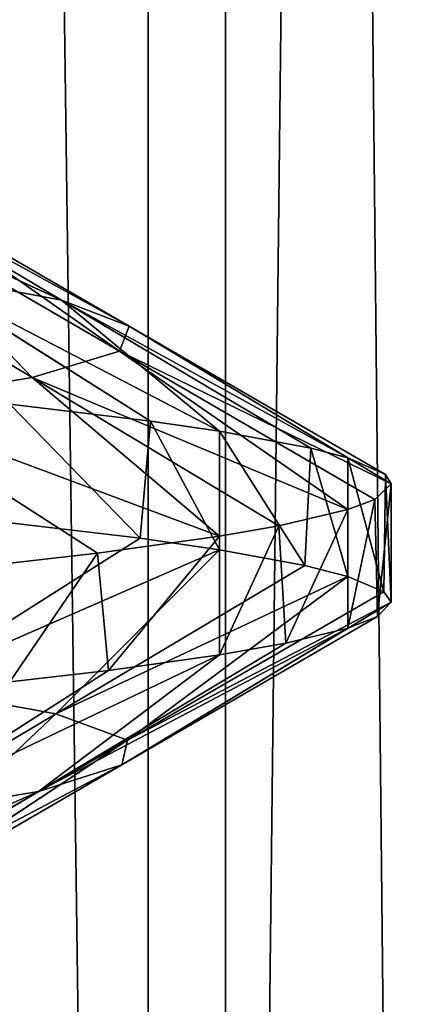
# Model space of a CAD drawing. Extents: x 23.4 to 34.4, y 0.2 to 38.3.
# Tile 440 of 595: x 29.1978 to 29.2395, y 25.5911 to 25.6949. Entities that reach past the tile are written whole.
import ezdxf

# ---------------------------------------------------------------- set-up
doc = ezdxf.new("R2010")
doc.units = 0
doc.header["$LTSCALE"] = 2.54
doc.layers.get('0').update_dxf_attribs({"color": 13, "linetype": 'CONTINUOUS'})

# ---------------------------------------------------------------- blocks, each defined once
blk = doc.blocks.new('SZCZOTKA_DO_WC_MOURO_-_WOL')
at = {"color": 0}
for p, q in [((29.21949, 24.446, 4.77916), (29.18235, 27.1835, 4.82534)), ((29.21949, 24.446, 4.77916), (29.18235, 27.1835, 4.82534)), ((29.21134, 27.1835, 4.38921), (29.21134, 24.446, 4.38921)), ((29.21134, 24.446, 4.38921), (29.24204, 27.1835, 4.43991)), ((29.21134, 24.446, 4.38921), (29.24204, 27.1835, 4.43991)), ((29.21134, 27.1835, 4.38921), (29.21134, 24.446, 4.38921)), ((29.24804, 24.446, 4.72722), (29.21949, 27.1835, 4.77916)), ((29.24804, 24.446, 4.72722), (29.21949, 27.1835, 4.77916)), ((29.21949, 24.446, 4.77916), (29.21949, 27.1835, 4.77916)), ((29.21949, 24.446, 4.77916), (29.21949, 27.1835, 4.77916)), ((29.20221, 25.66536, 4.52566), (29.16205, 25.68385, 4.49104)), ((29.20221, 25.66536, 4.52566), (29.16205, 25.68385, 4.49104)), ((29.20934, 25.6626, 4.57252), (29.17591, 25.68098, 4.53204)), ((29.20221, 25.66536, 4.52566), (29.17591, 25.68098, 4.53204)), ((29.20934, 25.6626, 4.57252), (29.17591, 25.68098, 4.53204)), ((29.20221, 25.66536, 4.52566), (29.17591, 25.68098, 4.53204)), ((29.20833, 25.65997, 4.6192), (29.18233, 25.67823, 4.57426)), ((29.20934, 25.6626, 4.57252), (29.18233, 25.67823, 4.57426)), ((29.20833, 25.65997, 4.6192), (29.18233, 25.67823, 4.57426)), ((29.20934, 25.6626, 4.57252), (29.18233, 25.67823, 4.57426)), ((29.19913, 25.65718, 4.66593), (29.18143, 25.6756, 4.6163)), ((29.20833, 25.65997, 4.6192), (29.18143, 25.6756, 4.6163)), ((29.19913, 25.65718, 4.66593), (29.18143, 25.6756, 4.6163)), ((29.20833, 25.65997, 4.6192), (29.18143, 25.6756, 4.6163)), ((29.19913, 25.65718, 4.66593), (29.17313, 25.67281, 4.6584)), ((29.19913, 25.65718, 4.66593), (29.17313, 25.67281, 4.6584)), ((29.21159, 25.6526, 4.46926), (29.18682, 25.66823, 4.48015)), ((29.18682, 25.66823, 4.48015), (29.21887, 25.65154, 4.48739)), ((29.18682, 25.66823, 4.48015), (29.21887, 25.65154, 4.48739)), ((29.18682, 25.66823, 4.48015), (29.20221, 25.66536, 4.52566)), ((29.18682, 25.66823, 4.48015), (29.20221, 25.66536, 4.52566)), ((29.21159, 25.6526, 4.46926), (29.18682, 25.66823, 4.48015)), ((29.22851, 25.64973, 4.51928), (29.20221, 25.66536, 4.52566)), ((29.20221, 25.66536, 4.52566), (29.23241, 25.64872, 4.5379)), ((29.20221, 25.66536, 4.52566), (29.23241, 25.64872, 4.5379)), ((29.20221, 25.66536, 4.52566), (29.20934, 25.6626, 4.57252)), ((29.20221, 25.66536, 4.52566), (29.20934, 25.6626, 4.57252)), ((29.21887, 25.65154, 4.48739), (29.20221, 25.66536, 4.52566)), ((29.22851, 25.64973, 4.51928), (29.20221, 25.66536, 4.52566)), ((29.21887, 25.65154, 4.48739), (29.20221, 25.66536, 4.52566)), ((29.20934, 25.6626, 4.57252), (29.20833, 25.65997, 4.6192)), ((29.20934, 25.6626, 4.57252), (29.20833, 25.65997, 4.6192)), ((29.23635, 25.64698, 4.57079), (29.20934, 25.6626, 4.57252)), ((29.20934, 25.6626, 4.57252), (29.23696, 25.646, 4.59)), ((29.20934, 25.6626, 4.57252), (29.23696, 25.646, 4.59)), ((29.23241, 25.64872, 4.5379), (29.20934, 25.6626, 4.57252)), ((29.23635, 25.64698, 4.57079), (29.20934, 25.6626, 4.57252)), ((29.23241, 25.64872, 4.5379), (29.20934, 25.6626, 4.57252)), ((29.20833, 25.65997, 4.6192), (29.19913, 25.65718, 4.66593)), ((29.20833, 25.65997, 4.6192), (29.19913, 25.65718, 4.66593)), ((29.23524, 25.64435, 4.62209), (29.20833, 25.65997, 4.6192)), ((29.20833, 25.65997, 4.6192), (29.23241, 25.64328, 4.64209)), ((29.20833, 25.65997, 4.6192), (29.23241, 25.64328, 4.64209)), ((29.23696, 25.646, 4.59), (29.20833, 25.65997, 4.6192)), ((29.23524, 25.64435, 4.62209), (29.20833, 25.65997, 4.6192)), ((29.23696, 25.646, 4.59), (29.20833, 25.65997, 4.6192)), ((29.19913, 25.65718, 4.66593), (29.18173, 25.6543, 4.71076)), ((29.19913, 25.65718, 4.66593), (29.18173, 25.6543, 4.71076)), ((29.22512, 25.64156, 4.67346), (29.19913, 25.65718, 4.66593)), ((29.19913, 25.65718, 4.66593), (29.21887, 25.64046, 4.69261)), ((29.19913, 25.65718, 4.66593), (29.21887, 25.64046, 4.69261)), ((29.23241, 25.64328, 4.64209), (29.19913, 25.65718, 4.66593)), ((29.22512, 25.64156, 4.67346), (29.19913, 25.65718, 4.66593)), ((29.23241, 25.64328, 4.64209), (29.19913, 25.65718, 4.66593)), ((29.206, 25.63868, 4.72274), (29.18173, 25.6543, 4.71076)), ((29.21887, 25.64046, 4.69261), (29.18173, 25.6543, 4.71076)), ((29.206, 25.63868, 4.72274), (29.18173, 25.6543, 4.71076)), ((29.21887, 25.64046, 4.69261), (29.18173, 25.6543, 4.71076)), ((29.19677, 25.65438, 4.44), (29.21052, 25.64025, 4.46684)), ((29.19677, 25.65438, 4.44), (29.21052, 25.64025, 4.46684)), ((29.19677, 25.65438, 4.44), (29.21159, 25.6526, 4.46926)), ((29.19677, 25.65438, 4.44), (29.21159, 25.6526, 4.46926)), ((29.21159, 25.6526, 4.46926), (29.21052, 25.64025, 4.46684)), ((29.21159, 25.6526, 4.46926), (29.21052, 25.64025, 4.46684)), ((29.21159, 25.6526, 4.46926), (29.21887, 25.63904, 4.48739)), ((29.21159, 25.6526, 4.46926), (29.21887, 25.63904, 4.48739)), ((29.21159, 25.6526, 4.46926), (29.21887, 25.65154, 4.48739)), ((29.21159, 25.6526, 4.46926), (29.21887, 25.65154, 4.48739)), ((29.21887, 25.65154, 4.48739), (29.21887, 25.63904, 4.48739)), ((29.21887, 25.65154, 4.48739), (29.21887, 25.63904, 4.48739)), ((29.21887, 25.65154, 4.48739), (29.22788, 25.63737, 4.51673)), ((29.21887, 25.65154, 4.48739), (29.22788, 25.63737, 4.51673)), ((29.21887, 25.65154, 4.48739), (29.22851, 25.64973, 4.51928)), ((29.21887, 25.65154, 4.48739), (29.22851, 25.64973, 4.51928)), ((29.22851, 25.64973, 4.51928), (29.22788, 25.63737, 4.51673)), ((29.22851, 25.64973, 4.51928), (29.22788, 25.63737, 4.51673)), ((29.22851, 25.64973, 4.51928), (29.23241, 25.63622, 4.5379)), ((29.22851, 25.64973, 4.51928), (29.23241, 25.63622, 4.5379)), ((29.22851, 25.64973, 4.51928), (29.23241, 25.64872, 4.5379)), ((29.22851, 25.64973, 4.51928), (29.23241, 25.64872, 4.5379)), ((29.23241, 25.64872, 4.5379), (29.23241, 25.63622, 4.5379)), ((29.23241, 25.64872, 4.5379), (29.23241, 25.63622, 4.5379)), ((29.23241, 25.64872, 4.5379), (29.23617, 25.63461, 4.56822)), ((29.23241, 25.64872, 4.5379), (29.23617, 25.63461, 4.56822)), ((29.23241, 25.64872, 4.5379), (29.23635, 25.64698, 4.57079)), ((29.23241, 25.64872, 4.5379), (29.23635, 25.64698, 4.57079)), ((29.23635, 25.64698, 4.57079), (29.23617, 25.63461, 4.56822)), ((29.23635, 25.64698, 4.57079), (29.23617, 25.63461, 4.56822)), ((29.23635, 25.64698, 4.57079), (29.23696, 25.6335, 4.59)), ((29.23635, 25.64698, 4.57079), (29.23696, 25.6335, 4.59)), ((29.23635, 25.64698, 4.57079), (29.23696, 25.646, 4.59)), ((29.23635, 25.64698, 4.57079), (29.23696, 25.646, 4.59)), ((29.23696, 25.646, 4.59), (29.23524, 25.64435, 4.62209)), ((29.23696, 25.646, 4.59), (29.23524, 25.64435, 4.62209)), ((29.23696, 25.646, 4.59), (29.23551, 25.63199, 4.61951)), ((29.23696, 25.646, 4.59), (29.23551, 25.63199, 4.61951)), ((29.23696, 25.646, 4.59), (29.23696, 25.6335, 4.59)), ((29.23696, 25.646, 4.59), (29.23696, 25.6335, 4.59)), ((29.23524, 25.64435, 4.62209), (29.23241, 25.63078, 4.64209)), ((29.23524, 25.64435, 4.62209), (29.23241, 25.63078, 4.64209)), ((29.23524, 25.64435, 4.62209), (29.23241, 25.64328, 4.64209)), ((29.23524, 25.64435, 4.62209), (29.23241, 25.64328, 4.64209)), ((29.23524, 25.64435, 4.62209), (29.23551, 25.63199, 4.61951)), ((29.23524, 25.64435, 4.62209), (29.23551, 25.63199, 4.61951)), ((29.23241, 25.64328, 4.64209), (29.22512, 25.64156, 4.67346)), ((29.23241, 25.64328, 4.64209), (29.22512, 25.64156, 4.67346)), ((29.23241, 25.64328, 4.64209), (29.22585, 25.6292, 4.67092)), ((29.23241, 25.64328, 4.64209), (29.22585, 25.6292, 4.67092)), ((29.23241, 25.64328, 4.64209), (29.23241, 25.63078, 4.64209)), ((29.23241, 25.64328, 4.64209), (29.23241, 25.63078, 4.64209)), ((29.21052, 25.64025, 4.46684), (29.19677, 25.64188, 4.44)), ((29.21052, 25.64025, 4.46684), (29.19677, 25.64188, 4.44)), ((29.22512, 25.64156, 4.67346), (29.21887, 25.62796, 4.69261)), ((29.22512, 25.64156, 4.67346), (29.21887, 25.62796, 4.69261)), ((29.22512, 25.64156, 4.67346), (29.21887, 25.64046, 4.69261)), ((29.22512, 25.64156, 4.67346), (29.21887, 25.64046, 4.69261)), ((29.22512, 25.64156, 4.67346), (29.22585, 25.6292, 4.67092)), ((29.22512, 25.64156, 4.67346), (29.22585, 25.6292, 4.67092)), ((29.21052, 25.64025, 4.46684), (29.18584, 25.62462, 4.47795)), ((29.21052, 25.64025, 4.46684), (29.18584, 25.62462, 4.47795)), ((29.21887, 25.64046, 4.69261), (29.206, 25.63868, 4.72274)), ((29.21887, 25.64046, 4.69261), (29.206, 25.63868, 4.72274)), ((29.21887, 25.64046, 4.69261), (29.20716, 25.62632, 4.72036)), ((29.21887, 25.64046, 4.69261), (29.20716, 25.62632, 4.72036)), ((29.21887, 25.63904, 4.48739), (29.21052, 25.64025, 4.46684)), ((29.21887, 25.63904, 4.48739), (29.21052, 25.64025, 4.46684)), ((29.21887, 25.64046, 4.69261), (29.21887, 25.62796, 4.69261)), ((29.21887, 25.64046, 4.69261), (29.21887, 25.62796, 4.69261)), ((29.18584, 25.62462, 4.47795), (29.21887, 25.63904, 4.48739)), ((29.18584, 25.62462, 4.47795), (29.21887, 25.63904, 4.48739)), ((29.206, 25.63868, 4.72274), (29.19677, 25.62512, 4.74)), ((29.206, 25.63868, 4.72274), (29.19677, 25.62512, 4.74)), ((29.206, 25.63868, 4.72274), (29.19677, 25.63762, 4.74)), ((29.206, 25.63868, 4.72274), (29.19677, 25.63762, 4.74)), ((29.21887, 25.63904, 4.48739), (29.20164, 25.62175, 4.52334)), ((29.21887, 25.63904, 4.48739), (29.20164, 25.62175, 4.52334)), ((29.206, 25.63868, 4.72274), (29.20716, 25.62632, 4.72036)), ((29.206, 25.63868, 4.72274), (29.20716, 25.62632, 4.72036)), ((29.22788, 25.63737, 4.51673), (29.21887, 25.63904, 4.48739)), ((29.22788, 25.63737, 4.51673), (29.21887, 25.63904, 4.48739)), ((29.22788, 25.63737, 4.51673), (29.20164, 25.62175, 4.52334)), ((29.22788, 25.63737, 4.51673), (29.20164, 25.62175, 4.52334)), ((29.23241, 25.63622, 4.5379), (29.22788, 25.63737, 4.51673)), ((29.23241, 25.63622, 4.5379), (29.22788, 25.63737, 4.51673)), ((29.20164, 25.62175, 4.52334), (29.23241, 25.63622, 4.5379)), ((29.20164, 25.62175, 4.52334), (29.23241, 25.63622, 4.5379)), ((29.23241, 25.63622, 4.5379), (29.20918, 25.61898, 4.57018)), ((29.23241, 25.63622, 4.5379), (29.20918, 25.61898, 4.57018)), ((29.23617, 25.63461, 4.56822), (29.23241, 25.63622, 4.5379)), ((29.23617, 25.63461, 4.56822), (29.23241, 25.63622, 4.5379)), ((29.23617, 25.63461, 4.56822), (29.20918, 25.61898, 4.57018)), ((29.23617, 25.63461, 4.56822), (29.20918, 25.61898, 4.57018)), ((29.23696, 25.6335, 4.59), (29.23617, 25.63461, 4.56822)), ((29.23696, 25.6335, 4.59), (29.23617, 25.63461, 4.56822)), ((29.23696, 25.6335, 4.59), (29.20858, 25.61636, 4.61685)), ((29.23696, 25.6335, 4.59), (29.20858, 25.61636, 4.61685)), ((29.20918, 25.61898, 4.57018), (29.23696, 25.6335, 4.59)), ((29.20918, 25.61898, 4.57018), (29.23696, 25.6335, 4.59)), ((29.23551, 25.63199, 4.61951), (29.23696, 25.6335, 4.59)), ((29.23551, 25.63199, 4.61951), (29.23696, 25.6335, 4.59)), ((29.23551, 25.63199, 4.61951), (29.20858, 25.61636, 4.61685)), ((29.23551, 25.63199, 4.61951), (29.20858, 25.61636, 4.61685)), ((29.23241, 25.63078, 4.64209), (29.23551, 25.63199, 4.61951)), ((29.23241, 25.63078, 4.64209), (29.23551, 25.63199, 4.61951)), ((29.23241, 25.63078, 4.64209), (29.19979, 25.61357, 4.66362)), ((29.23241, 25.63078, 4.64209), (29.19979, 25.61357, 4.66362)), ((29.20858, 25.61636, 4.61685), (29.23241, 25.63078, 4.64209)), ((29.20858, 25.61636, 4.61685), (29.23241, 25.63078, 4.64209)), ((29.22585, 25.6292, 4.67092), (29.23241, 25.63078, 4.64209)), ((29.22585, 25.6292, 4.67092), (29.23241, 25.63078, 4.64209)), ((29.22585, 25.6292, 4.67092), (29.19979, 25.61357, 4.66362)), ((29.22585, 25.6292, 4.67092), (29.19979, 25.61357, 4.66362)), ((29.21887, 25.62796, 4.69261), (29.22585, 25.6292, 4.67092)), ((29.21887, 25.62796, 4.69261), (29.22585, 25.6292, 4.67092)), ((29.21887, 25.62796, 4.69261), (29.18279, 25.6107, 4.7086)), ((29.21887, 25.62796, 4.69261), (29.18279, 25.6107, 4.7086)), ((29.19979, 25.61357, 4.66362), (29.21887, 25.62796, 4.69261)), ((29.19979, 25.61357, 4.66362), (29.21887, 25.62796, 4.69261)), ((29.20716, 25.62632, 4.72036), (29.21887, 25.62796, 4.69261)), ((29.20716, 25.62632, 4.72036), (29.21887, 25.62796, 4.69261)), ((29.20716, 25.62632, 4.72036), (29.18279, 25.6107, 4.7086)), ((29.20716, 25.62632, 4.72036), (29.18279, 25.6107, 4.7086)), ((29.19677, 25.62512, 4.74), (29.20716, 25.62632, 4.72036)), ((29.19677, 25.62512, 4.74), (29.20716, 25.62632, 4.72036)), ((29.20164, 25.62175, 4.52334), (29.18584, 25.62462, 4.47795)), ((29.20164, 25.62175, 4.52334), (29.18584, 25.62462, 4.47795)), ((29.20164, 25.62175, 4.52334), (29.17539, 25.60612, 4.52995)), ((29.20164, 25.62175, 4.52334), (29.17539, 25.60612, 4.52995)), ((29.20164, 25.62175, 4.52334), (29.18219, 25.60336, 4.57215)), ((29.20164, 25.62175, 4.52334), (29.18219, 25.60336, 4.57215)), ((29.20918, 25.61898, 4.57018), (29.20164, 25.62175, 4.52334)), ((29.20918, 25.61898, 4.57018), (29.20164, 25.62175, 4.52334)), ((29.20918, 25.61898, 4.57018), (29.18164, 25.60074, 4.61419)), ((29.20918, 25.61898, 4.57018), (29.18164, 25.60074, 4.61419)), ((29.20918, 25.61898, 4.57018), (29.18219, 25.60336, 4.57215)), ((29.20918, 25.61898, 4.57018), (29.18219, 25.60336, 4.57215)), ((29.20858, 25.61636, 4.61685), (29.20918, 25.61898, 4.57018)), ((29.20858, 25.61636, 4.61685), (29.20918, 25.61898, 4.57018)), ((29.20858, 25.61636, 4.61685), (29.17372, 25.59795, 4.65632)), ((29.20858, 25.61636, 4.61685), (29.17372, 25.59795, 4.65632)), ((29.20858, 25.61636, 4.61685), (29.18164, 25.60074, 4.61419)), ((29.20858, 25.61636, 4.61685), (29.18164, 25.60074, 4.61419)), ((29.19979, 25.61357, 4.66362), (29.20858, 25.61636, 4.61685)), ((29.19979, 25.61357, 4.66362), (29.20858, 25.61636, 4.61685)), ((29.19979, 25.61357, 4.66362), (29.15841, 25.59507, 4.69684)), ((29.19979, 25.61357, 4.66362), (29.15841, 25.59507, 4.69684)), ((29.19979, 25.61357, 4.66362), (29.17372, 25.59795, 4.65632)), ((29.19979, 25.61357, 4.66362), (29.17372, 25.59795, 4.65632)), ((29.18279, 25.6107, 4.7086), (29.19979, 25.61357, 4.66362)), ((29.18279, 25.6107, 4.7086), (29.19979, 25.61357, 4.66362))]:
    blk.add_line(p, q, dxfattribs=at)
mesh = blk.add_polyface(dxfattribs=at)
corners = [(34.43696, 37.7835, 8.99), (23.43696, 0.7835, 8.99), (23.43696, 37.7835, 8.99)]
mesh.append_faces([[corners[k] for k in face] for face in [(0, 1, 2)]], dxfattribs={"color": 0})
mesh = blk.add_polyface(dxfattribs=at)
corners = [(34.43696, 37.7835, 8.99), (33.93696, 0.2835, 8.99), (23.43696, 0.7835, 8.99)]
mesh.append_faces([[corners[k] for k in face] for face in [(0, 1, 2)]], dxfattribs={"color": 0})
mesh = blk.add_polyface(dxfattribs=at)
corners = [(34.43696, 37.7835, 9.19), (23.43696, 37.7835, 9.19), (34.43696, 0.7835, 9.19)]
mesh.append_faces([[corners[k] for k in face] for face in [(0, 1, 2)]], dxfattribs={"color": 0})
mesh = blk.add_polyface(dxfattribs=at)
corners = [(34.43696, 0.7835, 9.19), (23.43696, 37.7835, 9.19), (23.43696, 0.7835, 9.19)]
mesh.append_faces([[corners[k] for k in face] for face in [(0, 1, 2)]], dxfattribs={"color": 0})
mesh = blk.add_polyface(dxfattribs=at)
corners = [(29.25984, 24.4335, 3.85805), (29.12784, 24.4335, 3.8131), (29.25984, 36.3335, 3.85805)]
mesh.append_faces([[corners[k] for k in face] for face in [(0, 1, 2)]], dxfattribs={"color": 0})
mesh = blk.add_polyface(dxfattribs=at)
corners = [(29.25984, 36.3335, 3.85805), (29.12784, 24.4335, 3.8131), (29.12784, 36.3335, 3.8131)]
mesh.append_faces([[corners[k] for k in face] for face in [(0, 1, 2)]], dxfattribs={"color": 0})
mesh = blk.add_polyface(dxfattribs=at)
corners = [(29.29012, 24.4335, 5.30783), (29.16011, 36.3335, 5.35825), (29.16011, 24.4335, 5.35825)]
mesh.append_faces([[corners[k] for k in face] for face in [(0, 1, 2)]], dxfattribs={"color": 0})
mesh = blk.add_polyface(dxfattribs=at)
corners = [(29.29012, 36.3335, 5.30783), (29.16011, 36.3335, 5.35825), (29.29012, 24.4335, 5.30783)]
mesh.append_faces([[corners[k] for k in face] for face in [(0, 1, 2)]], dxfattribs={"color": 0})
mesh = blk.add_polyface(dxfattribs=at)
corners = [(29.17231, 27.1835, 4.34462), (29.17231, 24.446, 4.34462), (29.21134, 27.1835, 4.38921)]
mesh.append_faces([[corners[k] for k in face] for face in [(0, 1, 2)]], dxfattribs={"color": 0})
mesh = blk.add_polyface(dxfattribs=at)
corners = [(29.21134, 27.1835, 4.38921), (29.17231, 24.446, 4.34462), (29.21134, 24.446, 4.38921)]
mesh.append_faces([[corners[k] for k in face] for face in [(0, 1, 2)]], dxfattribs={"color": 0})
mesh = blk.add_polyface(dxfattribs=at)
corners = [(29.21949, 27.1835, 4.77916), (29.21949, 24.446, 4.77916), (29.18235, 27.1835, 4.82534)]
mesh.append_faces([[corners[k] for k in face] for face in [(0, 1, 2)]], dxfattribs={"color": 0})
mesh = blk.add_polyface(dxfattribs=at)
corners = [(29.18235, 27.1835, 4.82534), (29.21949, 24.446, 4.77916), (29.18235, 24.446, 4.82534)]
mesh.append_faces([[corners[k] for k in face] for face in [(0, 1, 2)]], dxfattribs={"color": 0})
mesh = blk.add_polyface(dxfattribs=at)
corners = [(29.21134, 27.1835, 4.38921), (29.21134, 24.446, 4.38921), (29.24204, 27.1835, 4.43991)]
mesh.append_faces([[corners[k] for k in face] for face in [(0, 1, 2)]], dxfattribs={"color": 0})
mesh = blk.add_polyface(dxfattribs=at)
corners = [(29.24204, 27.1835, 4.43991), (29.21134, 24.446, 4.38921), (29.24204, 24.446, 4.43991)]
mesh.append_faces([[corners[k] for k in face] for face in [(0, 1, 2)]], dxfattribs={"color": 0})
mesh = blk.add_polyface(dxfattribs=at)
corners = [(29.24804, 27.1835, 4.72722), (29.24804, 24.446, 4.72722), (29.21949, 27.1835, 4.77916)]
mesh.append_faces([[corners[k] for k in face] for face in [(0, 1, 2)]], dxfattribs={"color": 0})
mesh = blk.add_polyface(dxfattribs=at)
corners = [(29.21949, 27.1835, 4.77916), (29.24804, 24.446, 4.72722), (29.21949, 24.446, 4.77916)]
mesh.append_faces([[corners[k] for k in face] for face in [(0, 1, 2)]], dxfattribs={"color": 0})
mesh = blk.add_polyface(dxfattribs=at)
corners = [(29.17591, 25.68098, 4.53204), (29.20221, 25.66536, 4.52566), (29.16205, 25.68385, 4.49104)]
mesh.append_faces([[corners[k] for k in face] for face in [(0, 1, 2)]], dxfattribs={"color": 0})
mesh = blk.add_polyface(dxfattribs=at)
corners = [(29.20221, 25.66536, 4.52566), (29.18682, 25.66823, 4.48015), (29.16205, 25.68385, 4.49104)]
mesh.append_faces([[corners[k] for k in face] for face in [(0, 1, 2)]], dxfattribs={"color": 0})
mesh = blk.add_polyface(dxfattribs=at)
corners = [(29.18233, 25.67823, 4.57426), (29.20934, 25.6626, 4.57252), (29.17591, 25.68098, 4.53204)]
mesh.append_faces([[corners[k] for k in face] for face in [(0, 1, 2)]], dxfattribs={"color": 0})
mesh = blk.add_polyface(dxfattribs=at)
corners = [(29.20934, 25.6626, 4.57252), (29.20221, 25.66536, 4.52566), (29.17591, 25.68098, 4.53204)]
mesh.append_faces([[corners[k] for k in face] for face in [(0, 1, 2)]], dxfattribs={"color": 0})
mesh = blk.add_polyface(dxfattribs=at)
corners = [(29.20833, 25.65997, 4.6192), (29.18233, 25.67823, 4.57426), (29.18143, 25.6756, 4.6163)]
mesh.append_faces([[corners[k] for k in face] for face in [(0, 1, 2)]], dxfattribs={"color": 0})
mesh = blk.add_polyface(dxfattribs=at)
corners = [(29.20833, 25.65997, 4.6192), (29.20934, 25.6626, 4.57252), (29.18233, 25.67823, 4.57426)]
mesh.append_faces([[corners[k] for k in face] for face in [(0, 1, 2)]], dxfattribs={"color": 0})
mesh = blk.add_polyface(dxfattribs=at)
corners = [(29.19913, 25.65718, 4.66593), (29.18143, 25.6756, 4.6163), (29.17313, 25.67281, 4.6584)]
mesh.append_faces([[corners[k] for k in face] for face in [(0, 1, 2)]], dxfattribs={"color": 0})
mesh = blk.add_polyface(dxfattribs=at)
corners = [(29.19913, 25.65718, 4.66593), (29.20833, 25.65997, 4.6192), (29.18143, 25.6756, 4.6163)]
mesh.append_faces([[corners[k] for k in face] for face in [(0, 1, 2)]], dxfattribs={"color": 0})
mesh = blk.add_polyface(dxfattribs=at)
corners = [(29.18173, 25.6543, 4.71076), (29.19913, 25.65718, 4.66593), (29.17313, 25.67281, 4.6584)]
mesh.append_faces([[corners[k] for k in face] for face in [(0, 1, 2)]], dxfattribs={"color": 0})
mesh = blk.add_polyface(dxfattribs=at)
corners = [(29.21887, 25.65154, 4.48739), (29.21159, 25.6526, 4.46926), (29.18682, 25.66823, 4.48015)]
mesh.append_faces([[corners[k] for k in face] for face in [(0, 1, 2)]], dxfattribs={"color": 0})
mesh = blk.add_polyface(dxfattribs=at)
corners = [(29.20221, 25.66536, 4.52566), (29.21887, 25.65154, 4.48739), (29.18682, 25.66823, 4.48015)]
mesh.append_faces([[corners[k] for k in face] for face in [(0, 1, 2)]], dxfattribs={"color": 0})
mesh = blk.add_polyface(dxfattribs=at)
corners = [(29.18682, 25.66823, 4.48015), (29.21159, 25.6526, 4.46926), (29.19677, 25.65438, 4.44)]
mesh.append_faces([[corners[k] for k in face] for face in [(0, 1, 2)]], dxfattribs={"color": 0})
mesh = blk.add_polyface(dxfattribs=at)
corners = [(29.23241, 25.64872, 4.5379), (29.22851, 25.64973, 4.51928), (29.20221, 25.66536, 4.52566)]
mesh.append_faces([[corners[k] for k in face] for face in [(0, 1, 2)]], dxfattribs={"color": 0})
mesh = blk.add_polyface(dxfattribs=at)
corners = [(29.20934, 25.6626, 4.57252), (29.23241, 25.64872, 4.5379), (29.20221, 25.66536, 4.52566)]
mesh.append_faces([[corners[k] for k in face] for face in [(0, 1, 2)]], dxfattribs={"color": 0})
mesh = blk.add_polyface(dxfattribs=at)
corners = [(29.20221, 25.66536, 4.52566), (29.22851, 25.64973, 4.51928), (29.21887, 25.65154, 4.48739)]
mesh.append_faces([[corners[k] for k in face] for face in [(0, 1, 2)]], dxfattribs={"color": 0})
mesh = blk.add_polyface(dxfattribs=at)
corners = [(29.20833, 25.65997, 4.6192), (29.23696, 25.646, 4.59), (29.20934, 25.6626, 4.57252)]
mesh.append_faces([[corners[k] for k in face] for face in [(0, 1, 2)]], dxfattribs={"color": 0})
mesh = blk.add_polyface(dxfattribs=at)
corners = [(29.23696, 25.646, 4.59), (29.23635, 25.64698, 4.57079), (29.20934, 25.6626, 4.57252)]
mesh.append_faces([[corners[k] for k in face] for face in [(0, 1, 2)]], dxfattribs={"color": 0})
mesh = blk.add_polyface(dxfattribs=at)
corners = [(29.20934, 25.6626, 4.57252), (29.23635, 25.64698, 4.57079), (29.23241, 25.64872, 4.5379)]
mesh.append_faces([[corners[k] for k in face] for face in [(0, 1, 2)]], dxfattribs={"color": 0})
mesh = blk.add_polyface(dxfattribs=at)
corners = [(29.19913, 25.65718, 4.66593), (29.23241, 25.64328, 4.64209), (29.20833, 25.65997, 4.6192)]
mesh.append_faces([[corners[k] for k in face] for face in [(0, 1, 2)]], dxfattribs={"color": 0})
mesh = blk.add_polyface(dxfattribs=at)
corners = [(29.23241, 25.64328, 4.64209), (29.23524, 25.64435, 4.62209), (29.20833, 25.65997, 4.6192)]
mesh.append_faces([[corners[k] for k in face] for face in [(0, 1, 2)]], dxfattribs={"color": 0})
mesh = blk.add_polyface(dxfattribs=at)
corners = [(29.23524, 25.64435, 4.62209), (29.23696, 25.646, 4.59), (29.20833, 25.65997, 4.6192)]
mesh.append_faces([[corners[k] for k in face] for face in [(0, 1, 2)]], dxfattribs={"color": 0})
mesh = blk.add_polyface(dxfattribs=at)
corners = [(29.18173, 25.6543, 4.71076), (29.21887, 25.64046, 4.69261), (29.19913, 25.65718, 4.66593)]
mesh.append_faces([[corners[k] for k in face] for face in [(0, 1, 2)]], dxfattribs={"color": 0})
mesh = blk.add_polyface(dxfattribs=at)
corners = [(29.21887, 25.64046, 4.69261), (29.22512, 25.64156, 4.67346), (29.19913, 25.65718, 4.66593)]
mesh.append_faces([[corners[k] for k in face] for face in [(0, 1, 2)]], dxfattribs={"color": 0})
mesh = blk.add_polyface(dxfattribs=at)
corners = [(29.22512, 25.64156, 4.67346), (29.23241, 25.64328, 4.64209), (29.19913, 25.65718, 4.66593)]
mesh.append_faces([[corners[k] for k in face] for face in [(0, 1, 2)]], dxfattribs={"color": 0})
mesh = blk.add_polyface(dxfattribs=at)
corners = [(29.19677, 25.63762, 4.74), (29.206, 25.63868, 4.72274), (29.18173, 25.6543, 4.71076)]
mesh.append_faces([[corners[k] for k in face] for face in [(0, 1, 2)]], dxfattribs={"color": 0})
mesh = blk.add_polyface(dxfattribs=at)
corners = [(29.206, 25.63868, 4.72274), (29.21887, 25.64046, 4.69261), (29.18173, 25.6543, 4.71076)]
mesh.append_faces([[corners[k] for k in face] for face in [(0, 1, 2)]], dxfattribs={"color": 0})
mesh = blk.add_polyface(dxfattribs=at)
corners = [(29.19677, 25.65438, 4.44), (29.21052, 25.64025, 4.46684), (29.19677, 25.64188, 4.44)]
mesh.append_faces([[corners[k] for k in face] for face in [(0, 1, 2)]], dxfattribs={"color": 0})
mesh = blk.add_polyface(dxfattribs=at)
corners = [(29.19677, 25.65438, 4.44), (29.21159, 25.6526, 4.46926), (29.21052, 25.64025, 4.46684)]
mesh.append_faces([[corners[k] for k in face] for face in [(0, 1, 2)]], dxfattribs={"color": 0})
mesh = blk.add_polyface(dxfattribs=at)
corners = [(29.21159, 25.6526, 4.46926), (29.21887, 25.63904, 4.48739), (29.21052, 25.64025, 4.46684)]
mesh.append_faces([[corners[k] for k in face] for face in [(0, 1, 2)]], dxfattribs={"color": 0})
mesh = blk.add_polyface(dxfattribs=at)
corners = [(29.21159, 25.6526, 4.46926), (29.21887, 25.65154, 4.48739), (29.21887, 25.63904, 4.48739)]
mesh.append_faces([[corners[k] for k in face] for face in [(0, 1, 2)]], dxfattribs={"color": 0})
mesh = blk.add_polyface(dxfattribs=at)
corners = [(29.21887, 25.65154, 4.48739), (29.22788, 25.63737, 4.51673), (29.21887, 25.63904, 4.48739)]
mesh.append_faces([[corners[k] for k in face] for face in [(0, 1, 2)]], dxfattribs={"color": 0})
mesh = blk.add_polyface(dxfattribs=at)
corners = [(29.21887, 25.65154, 4.48739), (29.22851, 25.64973, 4.51928), (29.22788, 25.63737, 4.51673)]
mesh.append_faces([[corners[k] for k in face] for face in [(0, 1, 2)]], dxfattribs={"color": 0})
mesh = blk.add_polyface(dxfattribs=at)
corners = [(29.22851, 25.64973, 4.51928), (29.23241, 25.63622, 4.5379), (29.22788, 25.63737, 4.51673)]
mesh.append_faces([[corners[k] for k in face] for face in [(0, 1, 2)]], dxfattribs={"color": 0})
mesh = blk.add_polyface(dxfattribs=at)
corners = [(29.22851, 25.64973, 4.51928), (29.23241, 25.64872, 4.5379), (29.23241, 25.63622, 4.5379)]
mesh.append_faces([[corners[k] for k in face] for face in [(0, 1, 2)]], dxfattribs={"color": 0})
mesh = blk.add_polyface(dxfattribs=at)
corners = [(29.23241, 25.64872, 4.5379), (29.23617, 25.63461, 4.56822), (29.23241, 25.63622, 4.5379)]
mesh.append_faces([[corners[k] for k in face] for face in [(0, 1, 2)]], dxfattribs={"color": 0})
mesh = blk.add_polyface(dxfattribs=at)
corners = [(29.23241, 25.64872, 4.5379), (29.23635, 25.64698, 4.57079), (29.23617, 25.63461, 4.56822)]
mesh.append_faces([[corners[k] for k in face] for face in [(0, 1, 2)]], dxfattribs={"color": 0})
mesh = blk.add_polyface(dxfattribs=at)
corners = [(29.23635, 25.64698, 4.57079), (29.23696, 25.6335, 4.59), (29.23617, 25.63461, 4.56822)]
mesh.append_faces([[corners[k] for k in face] for face in [(0, 1, 2)]], dxfattribs={"color": 0})
mesh = blk.add_polyface(dxfattribs=at)
corners = [(29.23635, 25.64698, 4.57079), (29.23696, 25.646, 4.59), (29.23696, 25.6335, 4.59)]
mesh.append_faces([[corners[k] for k in face] for face in [(0, 1, 2)]], dxfattribs={"color": 0})
mesh = blk.add_polyface(dxfattribs=at)
corners = [(29.23696, 25.646, 4.59), (29.23524, 25.64435, 4.62209), (29.23551, 25.63199, 4.61951)]
mesh.append_faces([[corners[k] for k in face] for face in [(0, 1, 2)]], dxfattribs={"color": 0})
mesh = blk.add_polyface(dxfattribs=at)
corners = [(29.23696, 25.646, 4.59), (29.23551, 25.63199, 4.61951), (29.23696, 25.6335, 4.59)]
mesh.append_faces([[corners[k] for k in face] for face in [(0, 1, 2)]], dxfattribs={"color": 0})
mesh = blk.add_polyface(dxfattribs=at)
corners = [(29.23524, 25.64435, 4.62209), (29.23241, 25.63078, 4.64209), (29.23551, 25.63199, 4.61951)]
mesh.append_faces([[corners[k] for k in face] for face in [(0, 1, 2)]], dxfattribs={"color": 0})
mesh = blk.add_polyface(dxfattribs=at)
corners = [(29.23524, 25.64435, 4.62209), (29.23241, 25.64328, 4.64209), (29.23241, 25.63078, 4.64209)]
mesh.append_faces([[corners[k] for k in face] for face in [(0, 1, 2)]], dxfattribs={"color": 0})
mesh = blk.add_polyface(dxfattribs=at)
corners = [(29.23241, 25.64328, 4.64209), (29.22512, 25.64156, 4.67346), (29.22585, 25.6292, 4.67092)]
mesh.append_faces([[corners[k] for k in face] for face in [(0, 1, 2)]], dxfattribs={"color": 0})
mesh = blk.add_polyface(dxfattribs=at)
corners = [(29.23241, 25.64328, 4.64209), (29.22585, 25.6292, 4.67092), (29.23241, 25.63078, 4.64209)]
mesh.append_faces([[corners[k] for k in face] for face in [(0, 1, 2)]], dxfattribs={"color": 0})
mesh = blk.add_polyface(dxfattribs=at)
corners = [(29.18584, 25.62462, 4.47795), (29.19677, 25.64188, 4.44), (29.21052, 25.64025, 4.46684)]
mesh.append_faces([[corners[k] for k in face] for face in [(0, 1, 2)]], dxfattribs={"color": 0})
mesh = blk.add_polyface(dxfattribs=at)
corners = [(29.22512, 25.64156, 4.67346), (29.21887, 25.62796, 4.69261), (29.22585, 25.6292, 4.67092)]
mesh.append_faces([[corners[k] for k in face] for face in [(0, 1, 2)]], dxfattribs={"color": 0})
mesh = blk.add_polyface(dxfattribs=at)
corners = [(29.22512, 25.64156, 4.67346), (29.21887, 25.64046, 4.69261), (29.21887, 25.62796, 4.69261)]
mesh.append_faces([[corners[k] for k in face] for face in [(0, 1, 2)]], dxfattribs={"color": 0})
mesh = blk.add_polyface(dxfattribs=at)
corners = [(29.21887, 25.63904, 4.48739), (29.18584, 25.62462, 4.47795), (29.21052, 25.64025, 4.46684)]
mesh.append_faces([[corners[k] for k in face] for face in [(0, 1, 2)]], dxfattribs={"color": 0})
mesh = blk.add_polyface(dxfattribs=at)
corners = [(29.21887, 25.64046, 4.69261), (29.206, 25.63868, 4.72274), (29.20716, 25.62632, 4.72036)]
mesh.append_faces([[corners[k] for k in face] for face in [(0, 1, 2)]], dxfattribs={"color": 0})
mesh = blk.add_polyface(dxfattribs=at)
corners = [(29.21887, 25.64046, 4.69261), (29.20716, 25.62632, 4.72036), (29.21887, 25.62796, 4.69261)]
mesh.append_faces([[corners[k] for k in face] for face in [(0, 1, 2)]], dxfattribs={"color": 0})
mesh = blk.add_polyface(dxfattribs=at)
corners = [(29.20164, 25.62175, 4.52334), (29.18584, 25.62462, 4.47795), (29.21887, 25.63904, 4.48739)]
mesh.append_faces([[corners[k] for k in face] for face in [(0, 1, 2)]], dxfattribs={"color": 0})
mesh = blk.add_polyface(dxfattribs=at)
corners = [(29.206, 25.63868, 4.72274), (29.19677, 25.62512, 4.74), (29.20716, 25.62632, 4.72036)]
mesh.append_faces([[corners[k] for k in face] for face in [(0, 1, 2)]], dxfattribs={"color": 0})
mesh = blk.add_polyface(dxfattribs=at)
corners = [(29.206, 25.63868, 4.72274), (29.19677, 25.63762, 4.74), (29.19677, 25.62512, 4.74)]
mesh.append_faces([[corners[k] for k in face] for face in [(0, 1, 2)]], dxfattribs={"color": 0})
mesh = blk.add_polyface(dxfattribs=at)
corners = [(29.20164, 25.62175, 4.52334), (29.21887, 25.63904, 4.48739), (29.22788, 25.63737, 4.51673)]
mesh.append_faces([[corners[k] for k in face] for face in [(0, 1, 2)]], dxfattribs={"color": 0})
mesh = blk.add_polyface(dxfattribs=at)
corners = [(29.23241, 25.63622, 4.5379), (29.20164, 25.62175, 4.52334), (29.22788, 25.63737, 4.51673)]
mesh.append_faces([[corners[k] for k in face] for face in [(0, 1, 2)]], dxfattribs={"color": 0})
mesh = blk.add_polyface(dxfattribs=at)
corners = [(29.20918, 25.61898, 4.57018), (29.20164, 25.62175, 4.52334), (29.23241, 25.63622, 4.5379)]
mesh.append_faces([[corners[k] for k in face] for face in [(0, 1, 2)]], dxfattribs={"color": 0})
mesh = blk.add_polyface(dxfattribs=at)
corners = [(29.20918, 25.61898, 4.57018), (29.23241, 25.63622, 4.5379), (29.23617, 25.63461, 4.56822)]
mesh.append_faces([[corners[k] for k in face] for face in [(0, 1, 2)]], dxfattribs={"color": 0})
mesh = blk.add_polyface(dxfattribs=at)
corners = [(29.23696, 25.6335, 4.59), (29.20918, 25.61898, 4.57018), (29.23617, 25.63461, 4.56822)]
mesh.append_faces([[corners[k] for k in face] for face in [(0, 1, 2)]], dxfattribs={"color": 0})
mesh = blk.add_polyface(dxfattribs=at)
corners = [(29.20858, 25.61636, 4.61685), (29.20918, 25.61898, 4.57018), (29.23696, 25.6335, 4.59)]
mesh.append_faces([[corners[k] for k in face] for face in [(0, 1, 2)]], dxfattribs={"color": 0})
mesh = blk.add_polyface(dxfattribs=at)
corners = [(29.23551, 25.63199, 4.61951), (29.20858, 25.61636, 4.61685), (29.23696, 25.6335, 4.59)]
mesh.append_faces([[corners[k] for k in face] for face in [(0, 1, 2)]], dxfattribs={"color": 0})
mesh = blk.add_polyface(dxfattribs=at)
corners = [(29.23241, 25.63078, 4.64209), (29.20858, 25.61636, 4.61685), (29.23551, 25.63199, 4.61951)]
mesh.append_faces([[corners[k] for k in face] for face in [(0, 1, 2)]], dxfattribs={"color": 0})
mesh = blk.add_polyface(dxfattribs=at)
corners = [(29.19979, 25.61357, 4.66362), (29.20858, 25.61636, 4.61685), (29.23241, 25.63078, 4.64209)]
mesh.append_faces([[corners[k] for k in face] for face in [(0, 1, 2)]], dxfattribs={"color": 0})
mesh = blk.add_polyface(dxfattribs=at)
corners = [(29.22585, 25.6292, 4.67092), (29.19979, 25.61357, 4.66362), (29.23241, 25.63078, 4.64209)]
mesh.append_faces([[corners[k] for k in face] for face in [(0, 1, 2)]], dxfattribs={"color": 0})
mesh = blk.add_polyface(dxfattribs=at)
corners = [(29.21887, 25.62796, 4.69261), (29.19979, 25.61357, 4.66362), (29.22585, 25.6292, 4.67092)]
mesh.append_faces([[corners[k] for k in face] for face in [(0, 1, 2)]], dxfattribs={"color": 0})
mesh = blk.add_polyface(dxfattribs=at)
corners = [(29.18279, 25.6107, 4.7086), (29.19979, 25.61357, 4.66362), (29.21887, 25.62796, 4.69261)]
mesh.append_faces([[corners[k] for k in face] for face in [(0, 1, 2)]], dxfattribs={"color": 0})
mesh = blk.add_polyface(dxfattribs=at)
corners = [(29.20716, 25.62632, 4.72036), (29.18279, 25.6107, 4.7086), (29.21887, 25.62796, 4.69261)]
mesh.append_faces([[corners[k] for k in face] for face in [(0, 1, 2)]], dxfattribs={"color": 0})
mesh = blk.add_polyface(dxfattribs=at)
corners = [(29.19677, 25.62512, 4.74), (29.18279, 25.6107, 4.7086), (29.20716, 25.62632, 4.72036)]
mesh.append_faces([[corners[k] for k in face] for face in [(0, 1, 2)]], dxfattribs={"color": 0})
mesh = blk.add_polyface(dxfattribs=at)
corners = [(29.17539, 25.60612, 4.52995), (29.18584, 25.62462, 4.47795), (29.20164, 25.62175, 4.52334)]
mesh.append_faces([[corners[k] for k in face] for face in [(0, 1, 2)]], dxfattribs={"color": 0})
mesh = blk.add_polyface(dxfattribs=at)
corners = [(29.18219, 25.60336, 4.57215), (29.17539, 25.60612, 4.52995), (29.20164, 25.62175, 4.52334)]
mesh.append_faces([[corners[k] for k in face] for face in [(0, 1, 2)]], dxfattribs={"color": 0})
mesh = blk.add_polyface(dxfattribs=at)
corners = [(29.18219, 25.60336, 4.57215), (29.20164, 25.62175, 4.52334), (29.20918, 25.61898, 4.57018)]
mesh.append_faces([[corners[k] for k in face] for face in [(0, 1, 2)]], dxfattribs={"color": 0})
mesh = blk.add_polyface(dxfattribs=at)
corners = [(29.18164, 25.60074, 4.61419), (29.18219, 25.60336, 4.57215), (29.20918, 25.61898, 4.57018)]
mesh.append_faces([[corners[k] for k in face] for face in [(0, 1, 2)]], dxfattribs={"color": 0})
mesh = blk.add_polyface(dxfattribs=at)
corners = [(29.20858, 25.61636, 4.61685), (29.18164, 25.60074, 4.61419), (29.20918, 25.61898, 4.57018)]
mesh.append_faces([[corners[k] for k in face] for face in [(0, 1, 2)]], dxfattribs={"color": 0})
mesh = blk.add_polyface(dxfattribs=at)
corners = [(29.17372, 25.59795, 4.65632), (29.18164, 25.60074, 4.61419), (29.20858, 25.61636, 4.61685)]
mesh.append_faces([[corners[k] for k in face] for face in [(0, 1, 2)]], dxfattribs={"color": 0})
mesh = blk.add_polyface(dxfattribs=at)
corners = [(29.19979, 25.61357, 4.66362), (29.17372, 25.59795, 4.65632), (29.20858, 25.61636, 4.61685)]
mesh.append_faces([[corners[k] for k in face] for face in [(0, 1, 2)]], dxfattribs={"color": 0})
mesh = blk.add_polyface(dxfattribs=at)
corners = [(29.15841, 25.59507, 4.69684), (29.17372, 25.59795, 4.65632), (29.19979, 25.61357, 4.66362)]
mesh.append_faces([[corners[k] for k in face] for face in [(0, 1, 2)]], dxfattribs={"color": 0})
mesh = blk.add_polyface(dxfattribs=at)
corners = [(29.18279, 25.6107, 4.7086), (29.15841, 25.59507, 4.69684), (29.19979, 25.61357, 4.66362)]
mesh.append_faces([[corners[k] for k in face] for face in [(0, 1, 2)]], dxfattribs={"color": 0})

msp = doc.modelspace()

# ---------------------------------------------------------------- block references
at = {"color": 0}
msp.add_blockref('SZCZOTKA_DO_WC_MOURO_-_WOL', (0, 0), dxfattribs=at)

doc.saveas('drawing.dxf')
